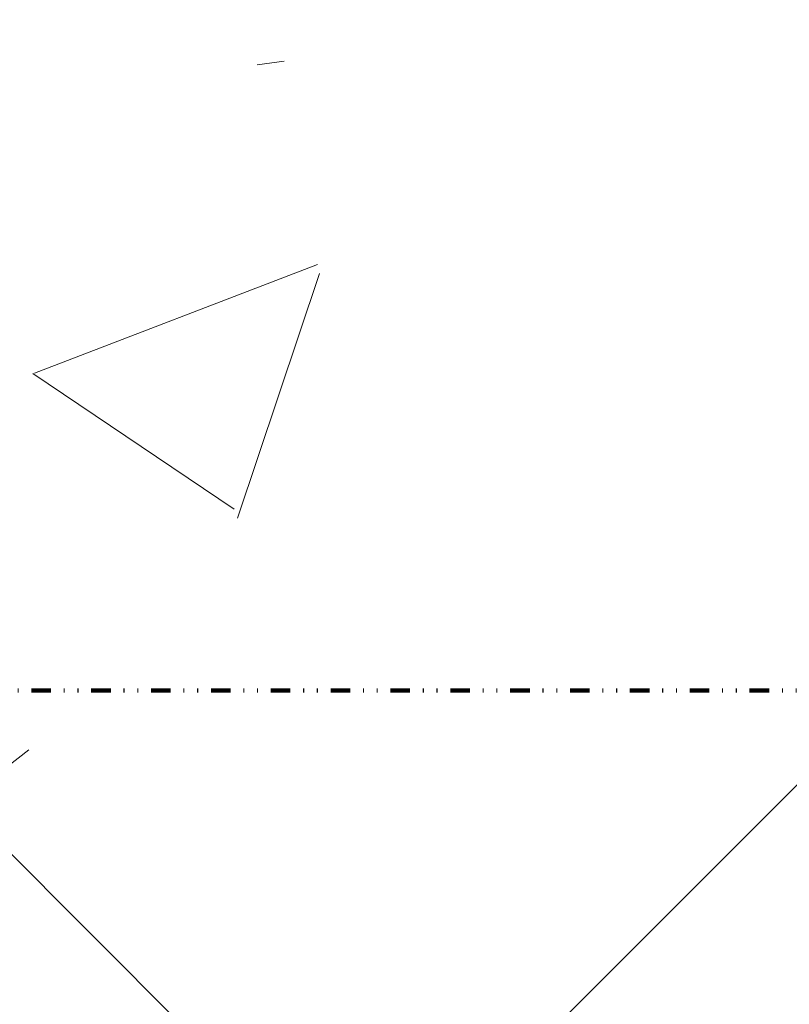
# Model space of a CAD drawing. Header units: millimetres. Extents: x -281 to 145437, y -16481 to 78869.
# Tile 805 of 1056: x 67766 to 67861, y 24672 to 24793. Entities that reach past the tile are written whole.
import ezdxf

# ---------------------------------------------------------------- set-up
doc = ezdxf.new("R2010")
doc.units = ezdxf.units.MM
doc.linetypes.add('ARC FS 060 minutes', pattern=[7.2, 2.4, -1.6, 0, -1.6, 0, -1.6])
doc.layers.add('A--L$01A__Algemeen', color=7, linetype='Continuous', lineweight=5)
doc.layers.add('A--L28__Hoofddraagconstructies', color=3, linetype='Continuous', lineweight=9)

# ---------------------------------------------------------------- blocks, each defined once
blk = doc.blocks.new('28_SCO_TLB_column concrete precast square - 250x950-V21-L_80_ 11')
at = {"layer": 'A--L28__Hoofddraagconstructies', "lineweight": 13}
h = blk.add_hatch(dxfattribs=at)
h.set_pattern_fill('FP_64', color=51, style=0, pattern_type=2)
h.set_pattern_definition([(135, (24675, -67425), (-106.06602, -106.06602), []), (225, (24675, -67425), (106.06602, -106.06602), []), (140, (24675, -67425), (31.3759, 358.6306), [37.5, -412.5]), (85, (24675, -67425), (-376.0957, -69.3761), [30, -330]), (190.451, (24677.6, -67395.1), (-344.7173, 289.2568), [31.87, -350.571]), (136.184, (24575, -67425), (82.7615, 533.62), [56.25, -618.75]), (186.636, (24581.9, -67380.53), (-487.0622, 467.3284), [47.805, -525.857]), (81.184, (24575, -67425), (-487.058, 467.3326), [45, -495]), (111, (24600, -67375), (201.3095, 298.4541), [37.5, -412.5]), (56, (24600, -67375), (-362.5749, 121.6571), [30, -330]), (161.451, (24616.78, -67350.13), (-161.2621, 420.112), [31.87, -350.571]), (127.5, (24675, -67425), (-166.44693, 6.07993), [3.353, -322.647, 3.353, -331.647, -331.25]), (127.5, (24675, -67425), (-166.44693, 6.07993), [-661, 3.353, -327.897]), (97.5, (24675, -67425), (-197.20586, 131.53477), [3.353, -187.647, 3.353, -315.147, -126.25]), (97.5, (24675, -67425), (-197.20586, 131.53477), [-509.5, 3.353, -122.897]), (57.5, (24675, -67536.5), (11.27744, 266.91122), [3.353, -121.647, 3.353, -386.647, -517.5]), (57.5, (24675, -67536.5), (11.27744, 266.91122), [-515, 3.353, -514.147]), (47.5, (24675, -67586.5), (-50.0525, 291.5931), [3.353, -159.147, 3.353, -255.647, -367.5]), (47.5, (24675, -67586.5), (-50.0525, 291.5931), [-421.5, 3.353, -364.147]), (47.5, (24675, -67586.5), (-50.0525, 291.5931), [3.353, -159.147, 3.353, -255.647, -367.5]), (47.5, (24675, -67586.5), (-50.0525, 291.5931), [-421.5, 3.353, -364.147])])
h.paths.add_polyline_path([(125, 107), (125, 475), (-125, 475), (-125, -475), (125, -475), (125, -102.42)])
blk = doc.blocks.new('TBR-B-BWK-C-BES-ARC-R25_rvt-1-L_80_ 11')
at = {"layer": 'A--L28__Hoofddraagconstructies', "color": 90, "lineweight": 13, "rotation": 269.9999999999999}
blk.add_blockref('28_SCO_TLB_column concrete precast square - 250x950-V21-L_80_ 11', (67425, 24675), dxfattribs=at)
blk = doc.blocks.new('65_GM_LIB_fire separation vertical_gen_arc - 060 minutes-2414583-L_80_ 11')
at = {"layer": 'A--L$01A__Algemeen', "linetype": 'ARC FS 060 minutes', "lineweight": 100}
blk.add_line((0, 0), (789.24, 0), dxfattribs=at)
blk = doc.blocks.new('TBR-B-INS-BR-ARC-R25_rvt-1-L_80_ 11')
at = {"layer": 'A--L$01A__Algemeen', "color": 124, "linetype": 'ARC FS 060 minutes', "lineweight": 100, "rotation": 180}
blk.add_blockref('65_GM_LIB_fire separation vertical_gen_arc - 060 minutes-2414583-L_80_ 11', (67895.82, 24710.47), dxfattribs=at)

msp = doc.modelspace()

# ---------------------------------------------------------------- block references
at = {"lineweight": 5}
for name in ['TBR-B-BWK-C-BES-ARC-R25_rvt-1-L_80_ 11', 'TBR-B-INS-BR-ARC-R25_rvt-1-L_80_ 11']:
    msp.add_blockref(name, (0, 0), dxfattribs=at)

doc.saveas('drawing.dxf')
